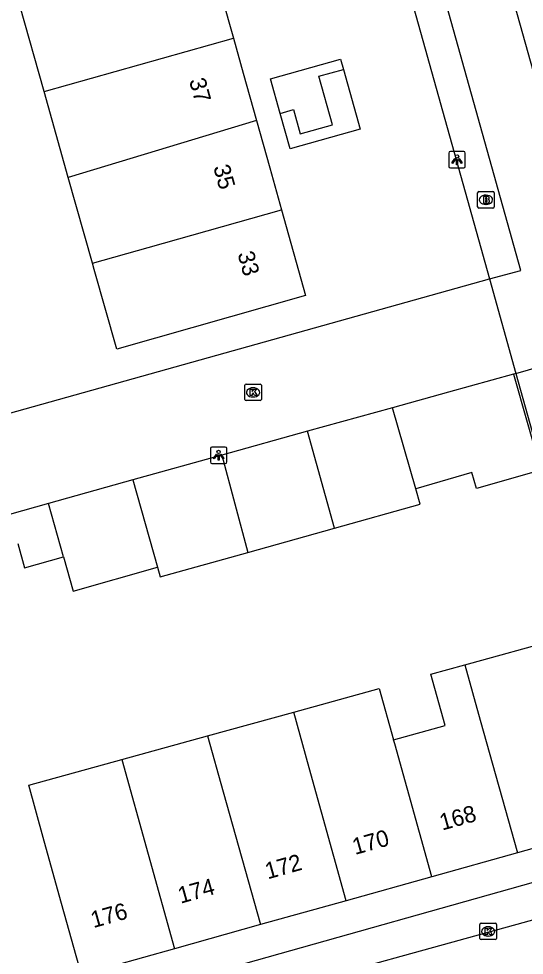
# Model space of a CAD drawing. Extents: x 159628 to 160723, y 388176 to 389416.
# Drawn here: x 159852.6 to 159883.2, y 388254.5 to 388311.2 of the extents above; entities that cross this region are included whole.
import ezdxf

# ---------------------------------------------------------------- set-up
doc = ezdxf.new("R2010")
doc.units = 0
for name, color, linetype in [('IMGEO_Brandkraan', 7, 'Continuous'), ('IMGEO_Kolk', 7, 'Continuous'), ('IMGEO_Lichtpunt', 7, 'Continuous'), ('IMGEO_Pand', 7, 'Continuous'), ('IMGEO_Pand_nummerreeks', 7, 'Continuous'), ('IMGEO_Rijbaan_lokaal_open', 7, 'Continuous'), ('IMGEO_Voetpad_open', 7, 'Continuous')]:
    doc.layers.add(name, color=color, linetype=linetype)

msp = doc.modelspace()

# ---------------------------------------------------------------- linework, layer by layer
at = {"layer": 'IMGEO_Brandkraan'}
for p, q in [((159880.378, 388299.771), (159880.378, 388300.623)), ((159880.453, 388300.697), (159881.305, 388300.697)), ((159880.866, 388300.477), (159880.891, 388300.477)), ((159881.379, 388300.623), (159881.379, 388299.771)), ((159880.889, 388299.917), (159880.864, 388299.917)), ((159881.305, 388299.697), (159880.453, 388299.697))]:
    msp.add_line(p, q, dxfattribs=at)
for points in [[(159880.378, 388299.771), (159880.378, 388300.623)], [(159880.453, 388300.697), (159881.305, 388300.697)], [(159880.726, 388300.397), (159880.726, 388299.997), (159880.939, 388299.997)], [(159880.957, 388300.397), (159880.726, 388300.397)], [(159881.379, 388300.623), (159881.379, 388299.771)], [(159880.905, 388300.316), (159880.851, 388300.316), (159880.851, 388300.24)], [(159880.851, 388300.24), (159880.904, 388300.24)], [(159880.913, 388300.164), (159880.851, 388300.164), (159880.851, 388300.083)], [(159880.851, 388300.083), (159880.913, 388300.083)], [(159881.305, 388299.697), (159880.453, 388299.697)]]:
    msp.add_lwpolyline(points, dxfattribs=at)
for centre, radius, start, end in [((159880.455, 388300.621), 0.0765, 91.552, 178.448), ((159880.455, 388300.621), 0.0765, 91.552, 178.448), ((159880.961, 388300.252), 0.145, 59.4692, 91.5367), ((159880.986, 388300.299), 0.0922, 285.5137, 58.1501), ((159881.303, 388300.621), 0.0765, 1.552, 88.448), ((159881.303, 388300.621), 0.0765, 1.552, 88.448), ((159880.906, 388300.278), 0.0379, 267.8285, 90.9355), ((159880.914, 388300.123), 0.0404, 269.8759, 90.5077), ((159880.945, 388300.248), 0.251, 268.6676, 293.5347), ((159880.991, 388300.107), 0.105, 301.3115, 78.989), ((159880.455, 388299.773), 0.0765, 181.552, 268.448), ((159880.455, 388299.773), 0.0765, 181.552, 268.448), ((159881.303, 388299.773), 0.0765, 271.552, 358.448), ((159881.303, 388299.773), 0.0765, 271.552, 358.448)]:
    msp.add_arc(centre, radius, start, end, dxfattribs=at)
for centre, major_axis, ratio, start_param, end_param in [((159880.865, 388300.197), (-0.387, 0.002), 0.722429, 4.712389, 7.853982), ((159880.89, 388300.197), (-0.39, 0.002), 0.717154, 1.570796, 4.712389)]:
    msp.add_ellipse(centre, major_axis=major_axis, ratio=ratio, start_param=start_param, end_param=end_param, dxfattribs=at)
at = {"layer": 'IMGEO_Kolk'}
for p, q in [((159866.362, 388289.041), (159867.214, 388289.041)), ((159866.287, 388288.115), (159866.287, 388288.967)), ((159866.775, 388288.821), (159866.8, 388288.821)), ((159867.288, 388288.967), (159867.288, 388288.115)), ((159867.214, 388288.041), (159866.362, 388288.041)), ((159866.798, 388288.261), (159866.773, 388288.261)), ((159880.516, 388255.487), (159880.516, 388256.339)), ((159880.591, 388256.413), (159881.443, 388256.413)), ((159881.004, 388256.193), (159881.029, 388256.193)), ((159881.517, 388256.339), (159881.517, 388255.487)), ((159881.027, 388255.633), (159881.002, 388255.633)), ((159881.443, 388255.413), (159880.591, 388255.413))]:
    msp.add_line(p, q, dxfattribs=at)
for points in [[(159866.362, 388289.041), (159867.214, 388289.041)], [(159866.287, 388288.115), (159866.287, 388288.967)], [(159866.608, 388288.741), (159866.731, 388288.741), (159866.731, 388288.59), (159866.861, 388288.741), (159867.025, 388288.741), (159866.879, 388288.59), (159867.032, 388288.341), (159866.88, 388288.341), (159866.795, 388288.505), (159866.731, 388288.438), (159866.731, 388288.341), (159866.608, 388288.341), (159866.608, 388288.741)], [(159867.288, 388288.967), (159867.288, 388288.115)], [(159867.214, 388288.041), (159866.362, 388288.041)], [(159880.516, 388255.487), (159880.516, 388256.339)], [(159880.591, 388256.413), (159881.443, 388256.413)], [(159881.517, 388256.339), (159881.517, 388255.487)], [(159880.837, 388256.113), (159880.96, 388256.113), (159880.96, 388255.962), (159881.09, 388256.113), (159881.254, 388256.113), (159881.108, 388255.962), (159881.261, 388255.713), (159881.109, 388255.713), (159881.024, 388255.877), (159880.96, 388255.81), (159880.96, 388255.713), (159880.837, 388255.713), (159880.837, 388256.113)], [(159881.443, 388255.413), (159880.591, 388255.413)]]:
    msp.add_lwpolyline(points, dxfattribs=at)
for centre, start, end in [((159866.364, 388288.965), 91.552, 178.448), ((159866.364, 388288.965), 91.552, 178.448), ((159867.212, 388288.965), 1.552, 88.448), ((159867.212, 388288.965), 1.552, 88.448), ((159866.364, 388288.117), 181.552, 268.448), ((159866.364, 388288.117), 181.552, 268.448), ((159867.212, 388288.117), 271.552, 358.448), ((159867.212, 388288.117), 271.552, 358.448), ((159880.593, 388256.337), 91.552, 178.448), ((159880.593, 388256.337), 91.552, 178.448), ((159881.441, 388256.337), 1.552, 88.448), ((159881.441, 388256.337), 1.552, 88.448), ((159880.593, 388255.489), 181.552, 268.448), ((159880.593, 388255.489), 181.552, 268.448), ((159881.441, 388255.489), 271.552, 358.448), ((159881.441, 388255.489), 271.552, 358.448)]:
    msp.add_arc(centre, 0.0765, start, end, dxfattribs=at)
for centre, major_axis, ratio, start_param, end_param in [((159866.774, 388288.541), (-0.387, 0.002), 0.722429, 4.712389, 7.853982), ((159866.799, 388288.541), (-0.39, 0.002), 0.717154, 1.570796, 4.712389), ((159881.003, 388255.913), (-0.387, 0.002), 0.722429, 4.712389, 7.853982), ((159881.028, 388255.913), (-0.39, 0.002), 0.717154, 1.570796, 4.712389)]:
    msp.add_ellipse(centre, major_axis=major_axis, ratio=ratio, start_param=start_param, end_param=end_param, dxfattribs=at)
at = {"layer": 'IMGEO_Lichtpunt'}
for p, q in [((159878.631, 388303.026), (159878.631, 388302.219)), ((159878.631, 388303.026), (159878.631, 388302.219)), ((159879.533, 388303.121), (159878.725, 388303.121)), ((159879.533, 388303.121), (159878.725, 388303.121)), ((159879.627, 388302.219), (159879.627, 388303.026)), ((159879.627, 388302.219), (159879.627, 388303.026)), ((159878.725, 388302.125), (159879.533, 388302.125)), ((159878.725, 388302.125), (159879.533, 388302.125)), ((159864.204, 388285.138), (159864.204, 388284.331)), ((159864.204, 388285.138), (159864.204, 388284.331)), ((159865.106, 388285.233), (159864.298, 388285.233)), ((159865.106, 388285.233), (159864.298, 388285.233)), ((159865.2, 388284.331), (159865.2, 388285.138)), ((159865.2, 388284.331), (159865.2, 388285.138)), ((159864.298, 388284.237), (159865.106, 388284.237)), ((159864.298, 388284.237), (159865.106, 388284.237))]:
    msp.add_line(p, q, dxfattribs=at)
for points in [[(159879.005, 388302.69), (159879.044, 388302.662), (159878.856, 388302.4), (159878.818, 388302.427), (159879.005, 388302.69)], [(159879.107, 388302.642), (159879.154, 388302.642), (159879.154, 388302.32), (159879.107, 388302.32), (159879.107, 388302.642)], [(159879.217, 388302.662), (159879.255, 388302.689), (159879.442, 388302.427), (159879.403, 388302.399), (159879.217, 388302.662)], [(159864.578, 388284.802), (159864.617, 388284.774), (159864.429, 388284.512), (159864.391, 388284.539), (159864.578, 388284.802)], [(159864.68, 388284.754), (159864.727, 388284.754), (159864.727, 388284.432), (159864.68, 388284.432), (159864.68, 388284.754)], [(159864.79, 388284.774), (159864.828, 388284.801), (159865.015, 388284.539), (159864.976, 388284.511), (159864.79, 388284.774)]]:
    msp.add_lwpolyline(points, dxfattribs=at)
for centre in [(159879.13, 388302.824), (159864.703, 388284.936)]:
    msp.add_circle(centre, 0.0994, dxfattribs=at)
for centre, start, end in [((159878.725, 388303.026), 90, 180), ((159878.725, 388303.026), 90, 180), ((159879.533, 388303.026), 0, 90), ((159879.533, 388303.026), 0, 90), ((159878.725, 388302.219), 180, 270), ((159878.725, 388302.219), 180, 270), ((159879.533, 388302.219), 270, 0), ((159879.533, 388302.219), 270, 360), ((159864.298, 388285.138), 90, 180), ((159864.298, 388285.138), 90, 180), ((159865.106, 388285.138), 0, 90), ((159865.106, 388285.138), 0, 90), ((159864.298, 388284.331), 180, 270), ((159864.298, 388284.331), 180, 270), ((159865.106, 388284.331), 270, 0), ((159865.106, 388284.331), 270, 360)]:
    msp.add_arc(centre, 0.0946, start, end, dxfattribs=at)
at = {"layer": 'IMGEO_Pand'}
for points in [[(159864.085, 388315.374), (159864.893, 388312.486), (159865.595, 388309.976)], [(159854.137, 388306.743), (159852.668, 388311.949), (159855.857, 388312.835)], [(159854.137, 388306.743), (159865.595, 388309.976)], [(159865.595, 388309.976), (159866.189, 388307.854), (159866.99, 388304.99)], [(159868.427, 388305.42), (159867.841, 388307.516), (159872.078, 388308.703), (159872.25, 388308.089)], [(159872.25, 388308.089), (159873.264, 388304.465), (159869.026, 388303.279), (159868.427, 388305.42)], [(159868.427, 388305.42), (159869.231, 388305.66), (159869.64, 388304.19), (159871.594, 388304.74), (159870.772, 388307.682), (159872.25, 388308.089)], [(159855.603, 388301.546), (159854.137, 388306.743)], [(159866.99, 388304.99), (159855.603, 388301.546)], [(159866.99, 388304.99), (159867.792, 388302.124), (159868.503, 388299.583)], [(159857.068, 388296.356), (159855.603, 388301.546)], [(159868.503, 388299.583), (159869.953, 388294.401), (159858.534, 388291.156), (159857.177, 388295.969), (159857.068, 388296.356)], [(159857.068, 388296.356), (159860.44, 388297.302), (159868.503, 388299.583)], [(159882.551, 388289.637), (159878.62, 388288.548), (159875.231, 388287.609)], [(159882.551, 388289.637), (159884.21, 388283.84), (159880.306, 388282.712), (159880.026, 388283.683), (159876.635, 388282.704)], [(159875.231, 388287.609), (159870.081, 388286.182)], [(159876.635, 388282.704), (159875.231, 388287.609)], [(159870.081, 388286.182), (159864.899, 388284.745)], [(159871.718, 388280.315), (159870.081, 388286.182)], [(159864.899, 388284.745), (159859.515, 388283.249)], [(159864.899, 388284.745), (159866.463, 388278.846)], [(159859.515, 388283.249), (159854.408, 388281.808)], [(159859.515, 388283.249), (159861.009, 388277.956)], [(159871.718, 388280.315), (159876.906, 388281.765), (159876.635, 388282.704)], [(159854.408, 388281.808), (159852.056, 388281.144)], [(159855.316, 388278.592), (159854.408, 388281.808)], [(159866.463, 388278.846), (159871.718, 388280.315)], [(159852.544, 388279.397), (159852.955, 388277.926), (159855.316, 388278.592)], [(159861.009, 388277.956), (159861.175, 388277.368), (159866.463, 388278.846)], [(159855.316, 388278.592), (159855.902, 388276.515), (159861.009, 388277.956)], [(159879.605, 388272.045), (159880.054, 388272.17), (159884.871, 388273.51), (159885.734, 388270.407), (159888.06, 388262.147), (159882.79, 388260.673)], [(159875.294, 388267.502), (159878.413, 388268.37), (159877.55, 388271.473), (159879.605, 388272.045)], [(159879.605, 388272.045), (159880.535, 388268.708), (159882.79, 388260.673)], [(159869.246, 388269.182), (159874.428, 388270.612), (159875.294, 388267.502)], [(159864.029, 388267.742), (159869.246, 388269.182)], [(159872.418, 388257.772), (159870.175, 388265.818), (159869.246, 388269.182)], [(159858.849, 388266.313), (159864.029, 388267.742)], [(159864.029, 388267.742), (159864.97, 388264.366), (159867.232, 388256.321)], [(159877.604, 388259.222), (159875.36, 388267.264), (159875.294, 388267.502)], [(159862.028, 388254.865), (159856.404, 388253.292), (159855.061, 388258.109), (159854.088, 388261.6), (159853.216, 388264.759), (159858.849, 388266.313)], [(159858.849, 388266.313), (159862.028, 388254.865)], [(159882.79, 388260.673), (159877.604, 388259.222)], [(159877.604, 388259.222), (159872.418, 388257.772)], [(159872.418, 388257.772), (159867.232, 388256.321)], [(159867.232, 388256.321), (159862.028, 388254.865)]]:
    msp.add_lwpolyline(points, dxfattribs=at)
at = {"layer": 'IMGEO_Rijbaan_lokaal_open'}
for points in [[(159881.089, 388295.408), (159882.996, 388295.92), (159864.8, 388360.991), (159863.419, 388365.912), (159877.981, 388369.955), (159868.033, 388405.666)], [(159880.05, 388321.131), (159886.13, 388299.399)], [(159850.461, 388286.847), (159881.089, 388295.408)], [(159881.089, 388295.408), (159882.69, 388289.677)], [(159882.69, 388289.677), (159885.607, 388290.526)], [(159882.69, 388289.677), (159882.551, 388289.637)], [(159822.575, 388239.522), (159822.731, 388239.568), (159841.477, 388244.85), (159855.844, 388248.881), (159859.832, 388250), (159863.19, 388250.942), (159887.008, 388257.53), (159891.674, 388258.813)]]:
    msp.add_lwpolyline(points, dxfattribs=at)
at = {"layer": 'IMGEO_Voetpad_open'}
for points in [[(159862.302, 388362.646), (159862.784, 388360.92), (159881.089, 388295.408)], [(159882.69, 388289.677), (159890.751, 388260.859)], [(159890.751, 388260.859), (159859.945, 388252.179), (159854.746, 388250.727), (159853.266, 388250.313)]]:
    msp.add_lwpolyline(points, dxfattribs=at)

# ---------------------------------------------------------------- texts
at = {"layer": 'IMGEO_Pand_nummerreeks'}
for s, rotation, p in [('37', 285.6318, (159862.905, 388307.421)), ('35', 285.6318, (159864.372, 388302.177)), ('33', 285.6318, (159865.839, 388296.934)), ('168', 15.6277, (159878.232, 388262.014)), ('170', 15.6277, (159872.956, 388260.538)), ('172', 15.6277, (159867.674, 388259.061)), ('174', 15.6277, (159862.4, 388257.586)), ('176', 15.6277, (159857.124, 388256.11))]:
    msp.add_text(s, height=1, rotation=rotation, dxfattribs=at).set_placement(p)

doc.saveas('drawing.dxf')
